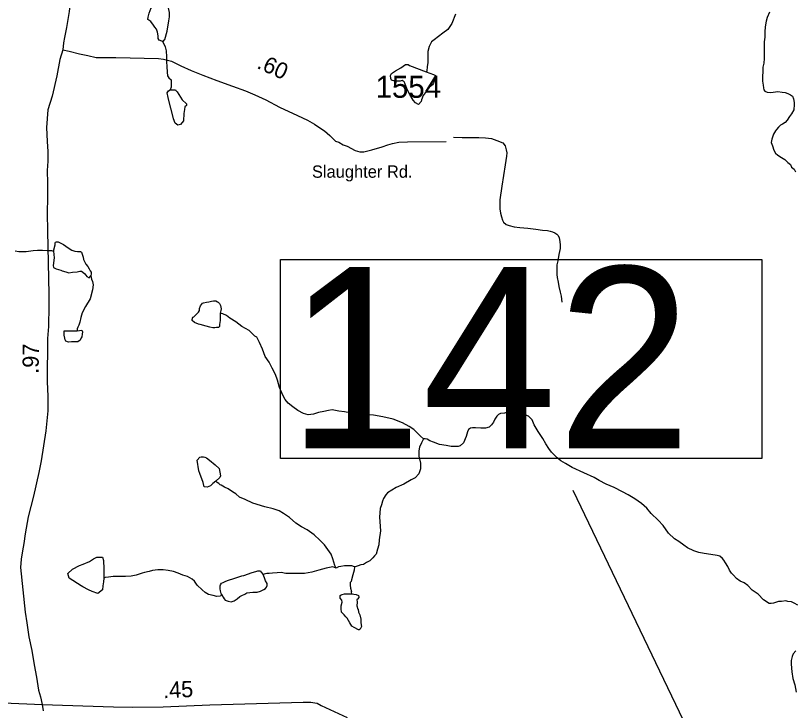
# Model space of a CAD drawing. Extents: x 1950930 to 2061844, y 904556 to 1017002.
# Drawn here: x 2028615 to 2034636, y 969467 to 974830 of the extents above; entities that cross this region are included whole.
import ezdxf

# ---------------------------------------------------------------- set-up
doc = ezdxf.new("R2010")
doc.units = 0
for name, color, linetype in [('Exist Hydrographic Creek Single Shore', 7, 'Continuous'), ('Exist Hydrographic Misc Water Feature', 7, 'Continuous'), ('Exist Road Non-System Type 51', 7, 'Continuous'), ('Exist Road Primary US Structure Standard Bridge CELL', 7, 'Continuous'), ('Exist Road Secondary Structure Standard Bridge Number Label', 7, 'Continuous'), ('Exist Road Secondary Type 41 Attributed', 7, 'Continuous'), ('Exist Road Secondary Type 51 Attributed', 7, 'Continuous'), ('Exist Road Secondary Type 51 Label', 7, 'Continuous'), ('Exist Road Secondary Type 51 Number Label', 7, 'Continuous')]:
    doc.layers.add(name, color=color, linetype=linetype)

msp = doc.modelspace()

# ---------------------------------------------------------------- linework, layer by layer
at = {"layer": 'Exist Hydrographic Creek Single Shore'}
for points in [[(2034434.5, 974856), (2034418.5, 974816), (2034410.7, 974787.9), (2034402.6, 974743.8), (2034398.8, 974703.8), (2034400.6, 974664.1), (2034394.6, 974627.8), (2034394.7, 974583.8), (2034394.8, 974539.8), (2034394.9, 974499.8), (2034390.9, 974463.8), (2034383, 974431.8), (2034383, 974400), (2034380.9, 974360), (2034381.1, 974323.9), (2034387, 974293.9), (2034388.9, 974273.8), (2034393.1, 974256), (2034400.8, 974248), (2034417.1, 974239.8), (2034444.9, 974235.9), (2034500.9, 974243.9), (2034532.9, 974240), (2034557.1, 974235.9), (2034577, 974227.9), (2034596.8, 974219.9), (2034613, 974208.1), (2034621.1, 974187.9), (2034625.1, 974160), (2034625.1, 974143.9), (2034623, 974103.9), (2034605.3, 974072.1), (2034589.1, 974052.1), (2034573, 974021.9), (2034557.2, 974003.8), (2034537, 973992.1), (2034521.1, 973983.9), (2034505.3, 973967.8), (2034489.2, 973952.1), (2034481.1, 973939.8), (2034467.1, 973915.8), (2034453.2, 973876), (2034449.1, 973851.8), (2034459.3, 973824.1), (2034469.2, 973792), (2034481.1, 973767.8), (2034501.1, 973752), (2034527.4, 973736), (2034553.3, 973720), (2034577.4, 973695.9), (2034597.4, 973680.1), (2034605.2, 973659.9), (2034625.2, 973644.1), (2034637.3, 973624.1)], [(2034639.7, 969927.9), (2034619.5, 969903.7), (2034611.5, 969883.8), (2034603.6, 969851.8), (2034603.7, 969823.9), (2034607.7, 969763.8), (2034615.8, 969711.8), (2034631.9, 969663.9), (2034641.9, 969607.9)]]:
    msp.add_lwpolyline(points, dxfattribs=at)
at = {"layer": 'Exist Hydrographic Misc Water Feature'}
for points in [[(2029750.4, 974629), (2029742.6, 974633.1), (2029722.5, 974641.1), (2029714.5, 974653.1), (2029714.6, 974673.1), (2029710.6, 974701.1), (2029702.5, 974725.2), (2029690.4, 974741.2), (2029678.6, 974757.2), (2029658.5, 974785.2), (2029636.5, 974801.1), (2029638.5, 974817.1), (2029646.4, 974849.1), (2029662.3, 974889.1), (2029688.6, 974905), (2029736.6, 974909.3)], [(2029750.4, 974629), (2029766.5, 974645.1), (2029784.6, 974709.1), (2029798.4, 974789.2), (2029802.3, 974821.2), (2029802.3, 974853.1), (2029798.6, 974877.1), (2029794.6, 974889.3), (2029788.6, 974901.3), (2029784.3, 974901), (2029736.6, 974909.3)], [(2032010.7, 974842.4), (2031982.6, 974770.4), (2031950.8, 974722.5), (2031912.8, 974694.4), (2031846.7, 974644.3), (2031826.7, 974628.3), (2031808.6, 974592.2), (2031798.6, 974552.4), (2031796.7, 974508.4), (2031796.7, 974464.5), (2031792.9, 974436.3), (2031788.8, 974400.3), (2031784.8, 974396.5)], [(2029750.4, 974629), (2029768.6, 974589.3), (2029776.5, 974557.3), (2029780.5, 974513.2), (2029780.7, 974473.2), (2029782.5, 974437), (2029784.6, 974393), (2029788.6, 974365), (2029796.8, 974349.1), (2029814.8, 974333.3), (2029816.7, 974313.3), (2029816.6, 974293.2), (2029816.6, 974277.2), (2029808.7, 974257.3)], [(2031784.8, 974396.5), (2031840.9, 974376.3), (2031856.8, 974368.4), (2031856.8, 974352.3), (2031852.8, 974336.3), (2031840.8, 974308.3), (2031833, 974296.3), (2031808.9, 974276.5), (2031785, 974244.2), (2031761, 974212.2), (2031748.8, 974180.3), (2031745, 974168.2), (2031724.8, 974144.4), (2031701.1, 974156.3), (2031684.8, 974176.4), (2031658.8, 974220.2), (2031637, 974260.4), (2031620.9, 974308.3), (2031614.9, 974320.2), (2031598.7, 974328.1), (2031582.8, 974324.2), (2031558.9, 974324.4), (2031542.8, 974324.4), (2031516.7, 974332.1), (2031512.7, 974344), (2031508.9, 974368.1), (2031516.8, 974384.3), (2031532.8, 974394.1), (2031548.7, 974404.3), (2031588.9, 974428.1), (2031624.9, 974452.3), (2031644.9, 974452.2), (2031656.9, 974444.4), (2031784.8, 974396.5)], [(2029808.7, 974257.3), (2029836.9, 974257.1), (2029848.7, 974257.1), (2029852.9, 974253.1), (2029862.8, 974241.1), (2029900.9, 974181.2), (2029934.7, 974149.3), (2029934.9, 974143.1), (2029932.9, 974137.2), (2029920.8, 974125.4), (2029918.7, 974105), (2029914.8, 974073.3), (2029911, 974017.3), (2029887.1, 973989.2), (2029867, 973985), (2029847, 974001.2), (2029834.9, 974033.3), (2029814.8, 974109.2), (2029812.9, 974113.2), (2029793, 974197.3), (2029784.9, 974233.2), (2029794.7, 974249.1), (2029808.7, 974257.3)], [(2028907.6, 973012.5), (2028919.4, 973060.5), (2028919.4, 973076.6), (2028923.5, 973080.5), (2028931.4, 973084.6), (2028943.6, 973084.6), (2028983.5, 973064.5), (2029021.3, 973036.8), (2029047.6, 973020.5), (2029071.4, 973012.7), (2029091.6, 973008.7), (2029107.4, 973008.7), (2029115.6, 973008.5), (2029123.4, 973004.8), (2029127.6, 972988.6), (2029135.7, 972964.8), (2029139.6, 972948.7), (2029155.6, 972912.5), (2029171.6, 972892.5), (2029183.7, 972876.5), (2029191.6, 972860.6), (2029197.6, 972848.7), (2029197.7, 972836.9), (2029195.7, 972820.8)], [(2028611.6, 973014.4), (2028639.4, 973010.2), (2028695.6, 973010.4), (2028751.5, 973016.4), (2028783.4, 973020.4), (2028823.4, 973020.5), (2028859.4, 973016.5), (2028875.5, 973016.5), (2028891.6, 973016.5), (2028907.6, 973012.5)], [(2028907.6, 973012.5), (2028911.5, 972960.6), (2028903.6, 972900.4), (2028907.6, 972884.5), (2028927.4, 972876.6), (2028963.6, 972864.7), (2028973.7, 972860.5), (2029001.8, 972852.7), (2029025.5, 972844.7), (2029053.5, 972848.7), (2029089.7, 972852.5), (2029111.4, 972856.7), (2029123.6, 972856.8), (2029133.6, 972848.7), (2029149.8, 972836.5), (2029163.8, 972816.5), (2029183.5, 972804.7), (2029195.7, 972820.8)], [(2029195.7, 972820.8), (2029199.8, 972796.8), (2029207.6, 972776.6), (2029213.7, 972752.8), (2029209.5, 972712.6), (2029189.7, 972644.7), (2029153.7, 972584.7), (2029129.7, 972536.7), (2029117.8, 972500.5), (2029111.8, 972464.5), (2029101.8, 972440.8), (2029093.9, 972424.5), (2029089.8, 972412.5), (2029089.8, 972396.7)], [(2030193.9, 972531.3), (2030193.7, 972477.2), (2030189.8, 972445.4), (2030189.8, 972429.3), (2030181.8, 972421.3), (2030177.8, 972421.4), (2030166, 972421.3), (2030153.9, 972421.2), (2030137.8, 972421.2), (2030113.9, 972425.3), (2030085.8, 972433.1), (2030039.8, 972445.3), (2030025.8, 972449.2), (2029995.9, 972461.3), (2029977.8, 972477.1), (2029978, 972485.3), (2029981.9, 972501.3), (2029989.9, 972505), (2029997.9, 972513.1), (2030013.7, 972529.2), (2030025.7, 972541), (2030035.8, 972553.3), (2030033.9, 972569.1), (2030041.8, 972589.3), (2030050, 972601.3), (2030057.7, 972609.3), (2030065.6, 972613.1), (2030089.7, 972617.2), (2030105.8, 972621.1), (2030125.9, 972625.3), (2030141.8, 972629.2), (2030161.8, 972629.1), (2030173.8, 972621.3), (2030177.9, 972617.3), (2030189.9, 972607.2), (2030197.8, 972591.3), (2030201.8, 972567.3), (2030193.9, 972531.3)], [(2031764.4, 971564.1), (2031740.6, 971584.3), (2031714.5, 971610.1), (2031688.4, 971634.2), (2031654.5, 971658.3), (2031602.6, 971685.9), (2031530.3, 971714), (2031450.3, 971734), (2031378.3, 971746), (2031294.4, 971749.7), (2031194.3, 971764), (2031154.4, 971771.7), (2031110.2, 971777.8), (2031058.2, 971785.8), (2031030.2, 971781.8), (2030994.3, 971773.7), (2030954.4, 971765.7), (2030914.5, 971753.7), (2030874.4, 971749.6), (2030838.4, 971757.6), (2030794.3, 971781.4), (2030754.2, 971809.5), (2030718.4, 971839.5), (2030696.3, 971867.5), (2030678.3, 971899.4), (2030652.3, 971959.6), (2030636, 972015.4), (2030620.2, 972059.4), (2030596, 972107.5), (2030572, 972155.6), (2030542.1, 972199.5), (2030521.9, 972255.4), (2030498, 972307.4), (2030477.9, 972347.6), (2030462, 972355.4), (2030417.9, 972399.3), (2030361.8, 972431.3), (2030315.9, 972467.4), (2030269.9, 972495.3), (2030241.8, 972515.2), (2030213.8, 972527.3), (2030201.8, 972531.2), (2030193.9, 972531.3)], [(2029089.8, 972396.7), (2029126, 972402.5), (2029130, 972388.7), (2029127.9, 972370.6), (2029125.9, 972350.7), (2029121.8, 972342.6), (2029113.9, 972324.7), (2029093.9, 972312.6), (2029073.9, 972312.7), (2029046, 972312.6), (2029022, 972308.5), (2029001.8, 972316.5), (2028997.8, 972328.4), (2028993.8, 972340.6), (2028990, 972364.6), (2028990, 972396.5), (2029089.8, 972396.7)], [(2034653.2, 970279.7), (2034625.3, 970295.7), (2034605.5, 970303.7), (2034577.3, 970307.9), (2034561.3, 970311.8), (2034529.4, 970307.9), (2034505.4, 970307.7), (2034481.3, 970299.7), (2034465.5, 970295.8), (2034449.3, 970291.8), (2034433.3, 970291.8), (2034389.2, 970319.7), (2034347.4, 970363.5), (2034301.2, 970395.6), (2034269.1, 970431.8), (2034239.3, 970451.7), (2034209.1, 970465.5), (2034181.3, 970485.4), (2034157.2, 970509.6), (2034141.1, 970525.6), (2034127.2, 970549.6), (2034113.3, 970577.4), (2034095.2, 970605.4), (2034083.1, 970625.6), (2034073.3, 970639.6), (2034051, 970657.5), (2034031, 970661.5), (2033983, 970669.4), (2033931, 970677.4), (2033891.1, 970685.4), (2033851, 970697.4), (2033803.2, 970721.4), (2033773.1, 970741.3), (2033735, 970769.4), (2033703, 970791.4), (2033656.9, 970835.3), (2033614.9, 970895.3), (2033577, 970935.1), (2033522.9, 970987.1), (2033489, 971027.2), (2033446.7, 971063.2), (2033396.9, 971099), (2033344.8, 971131.2), (2033300.9, 971155.1), (2033236.6, 971187), (2033174.8, 971212.9), (2033120.6, 971240.9), (2033080.7, 971265), (2033000.8, 971300.8), (2032912.6, 971340.7), (2032860.8, 971372.6), (2032824.5, 971392.8), (2032796.7, 971416.6), (2032772.6, 971440.8), (2032752.7, 971460.9), (2032732.6, 971488.9), (2032708.4, 971524.8), (2032684.6, 971564.7), (2032650.6, 971618.5), (2032618.6, 971670.7), (2032602.3, 971710.8), (2032574.4, 971738.6), (2032542.5, 971750.7), (2032518.3, 971758.5), (2032490.5, 971760.7), (2032462.5, 971770.5), (2032418.5, 971770.7), (2032390.4, 971762.4), (2032358.5, 971758.5), (2032342.3, 971750.6), (2032330.5, 971738.4), (2032314.3, 971714.5), (2032304.3, 971692.4), (2032290.4, 971670.3), (2032270.4, 971654.3), (2032242.3, 971646.4), (2032206.5, 971646.5), (2032166.5, 971648.3), (2032142.6, 971648.5), (2032126.4, 971644.5), (2032110.5, 971636.3), (2032104.5, 971616.4), (2032092.6, 971580.2), (2032072.6, 971532.4), (2032046.5, 971508.3), (2032030.7, 971504.4), (2032006.7, 971504.2), (2031978.5, 971504.2), (2031938.6, 971512.2), (2031888.6, 971520.2), (2031840.6, 971536.2), (2031812.3, 971548.3), (2031792.6, 971560.2)], [(2031764.4, 971564.1), (2031748.3, 971532.3), (2031732.6, 971500.1), (2031728.7, 971470), (2031728.5, 971430.3), (2031740.5, 971374.2), (2031740.5, 971330.3), (2031728.6, 971294.1), (2031700.7, 971262.2), (2031668.6, 971246.1), (2031612.8, 971214.1), (2031552.8, 971186.2), (2031518.6, 971165.9), (2031486.7, 971145.8), (2031472.9, 971130.1), (2031454.9, 971101.9), (2031446.6, 971082), (2031438.8, 971054), (2031430.7, 971025.9), (2031425, 970957.8), (2031433, 970853.9), (2031423, 970783.9), (2031418.9, 970743.9), (2031409.1, 970712), (2031399, 970671.8), (2031385, 970660), (2031372.9, 970643.8), (2031349.1, 970622), (2031324.9, 970609.7), (2031300.9, 970593.8), (2031281.2, 970589.9), (2031259, 970581.8), (2031243.2, 970577.9), (2031231, 970573.9)], [(2031792.6, 971560.2), (2031776.6, 971564.2), (2031772.6, 971564.2), (2031764.4, 971564.1)], [(2030160.5, 971237), (2030138.7, 971217.1), (2030118.7, 971201.1), (2030094.5, 971189.2), (2030070.6, 971193), (2030062.7, 971225), (2030036.6, 971295.1), (2030028.6, 971317.2), (2030016.4, 971397.2), (2030036.6, 971421.1), (2030046.6, 971425.1), (2030066.6, 971425.1), (2030076.7, 971421.2), (2030088.4, 971417.1), (2030110.7, 971399.2), (2030112.6, 971397.2), (2030156.5, 971361.2), (2030186.4, 971333.3), (2030196.7, 971277.3), (2030192.5, 971265.2), (2030160.5, 971237)], [(2031089, 970565.7), (2031078.9, 970585.6), (2031064.9, 970637.7), (2031050.9, 970673.8), (2031025.1, 970709.8), (2030998.9, 970745.8), (2030962.9, 970781.6), (2030918.8, 970821.6), (2030864.8, 970861.4), (2030822.9, 970883.6), (2030778.9, 970911.5), (2030728.9, 970955.5), (2030682.6, 970987.6), (2030650.9, 971007.3), (2030602.7, 971023.4), (2030538.7, 971039.5), (2030446.7, 971067.3), (2030386.6, 971095.2), (2030342.6, 971113.1), (2030314.6, 971137.4), (2030288.7, 971153.3), (2030254.7, 971177.3), (2030226.7, 971189.1), (2030202.8, 971205.3), (2030194.7, 971209.1), (2030182.7, 971217.2), (2030170.7, 971225.3), (2030160.5, 971237)], [(2029296.9, 970488.7), (2029293, 970458.6), (2029289.1, 970428.4), (2029285.2, 970396.7), (2029249.2, 970368.6), (2029205.2, 970384.6), (2029177.2, 970396.6), (2029133.1, 970420.5), (2029121.1, 970428.6), (2029029.2, 970488.3), (2029017.1, 970524.3), (2029052.9, 970556.4), (2029107, 970584.5), (2029135.1, 970596.4), (2029185.1, 970616.7), (2029217, 970636.7), (2029240.9, 970648.7), (2029260.9, 970648.6), (2029280.9, 970648.5), (2029284.8, 970648.7), (2029292.9, 970624.6), (2029297.1, 970560.5), (2029297.1, 970526.7), (2029296.9, 970488.7)], [(2030205, 970365.1), (2030197.2, 970349.2), (2030169.2, 970345.2), (2030141.1, 970353), (2030105.2, 970361), (2030077, 970377), (2030055.1, 970397.1), (2030017.1, 970433), (2029997.1, 970464.9), (2029977.1, 970481.1), (2029943, 970500.9), (2029905.2, 970510.8), (2029869.1, 970527), (2029832.9, 970538.9), (2029793, 970547), (2029753.1, 970550.7), (2029713, 970550.9), (2029672.9, 970546.8), (2029645.2, 970538.9), (2029608.9, 970530.8), (2029593.1, 970526.8), (2029561, 970514.7), (2029545.2, 970510.8), (2029506.9, 970502.7), (2029462.9, 970500.6), (2029418.9, 970500.6), (2029387.1, 970500.6), (2029367.1, 970500.7), (2029330.9, 970496.5), (2029307.2, 970492.7), (2029296.9, 970488.7)], [(2031089, 970565.7), (2031062.9, 970573.8), (2031013.2, 970565.6), (2030957.1, 970549.7), (2030901, 970533.5), (2030845, 970523.5), (2030801, 970523.4), (2030740.9, 970523.4), (2030701.2, 970523.5), (2030665, 970531.5), (2030633.1, 970527.6), (2030597, 970527.3), (2030572.9, 970523.2), (2030553.2, 970523.3), (2030533.1, 970519.5), (2030525.2, 970515.4)], [(2031231, 970573.9), (2031211.1, 970581.9), (2031191.1, 970581.6), (2031155, 970581.7), (2031127, 970577.7), (2031106.9, 970573.8), (2031089, 970565.7)], [(2031231, 970573.9), (2031229.1, 970549.7), (2031217.2, 970513.8), (2031209.2, 970473.6), (2031205, 970461.9), (2031197.3, 970453.8), (2031197.2, 970433.8), (2031201.3, 970409.8), (2031207, 970385.7), (2031205.3, 970381.8), (2031209.2, 970365.6)], [(2030205, 970365.1), (2030201.2, 970369.2), (2030197, 970389.3), (2030195, 970405.1), (2030193, 970417.2), (2030193.2, 970429), (2030197, 970437.2), (2030205.1, 970449.1), (2030217, 970453.2), (2030237, 970465.2), (2030257.2, 970473.3), (2030299.1, 970485.3), (2030361.2, 970505.3), (2030377, 970509.2), (2030441.2, 970531.2), (2030468.9, 970539.2), (2030485.1, 970543.4), (2030501.1, 970543.4), (2030505.1, 970543.3), (2030509.2, 970535.4), (2030525.2, 970515.4)], [(2030205, 970365.1), (2030217, 970341.3), (2030225.3, 970329.3), (2030233.3, 970317.3), (2030255.1, 970309.3), (2030279.3, 970305.2), (2030303.1, 970313.2), (2030325.1, 970329.2), (2030345.1, 970345.2), (2030361, 970353.4), (2030385.2, 970365.3), (2030401.1, 970373.2), (2030445.2, 970379.2), (2030481, 970379.4), (2030505.1, 970387.5), (2030531.3, 970399.4), (2030545.2, 970407.3), (2030553, 970419.3), (2030557.2, 970431.3), (2030557.2, 970447.4), (2030545.2, 970467.4), (2030535.2, 970491.2), (2030525.2, 970515.4)], [(2031209.2, 970365.6), (2031245.3, 970361.9), (2031261.2, 970353.7), (2031265.2, 970341.8), (2031265.1, 970337.9), (2031253.4, 970325.7), (2031249.4, 970321.8), (2031251.2, 970301.7), (2031249.3, 970273.9), (2031257.3, 970247.8), (2031259.3, 970247.8), (2031263.1, 970225.7), (2031273.2, 970205.8), (2031279.3, 970169.9), (2031279.4, 970141.7), (2031285.4, 970113.7), (2031275.5, 970093.8), (2031267.5, 970089.7), (2031263.2, 970089.8), (2031229.4, 970105.6), (2031211.3, 970117.8), (2031195.4, 970141.8), (2031175.2, 970177.6), (2031163.3, 970189.7), (2031151.1, 970205.7), (2031131.2, 970225.8), (2031127.1, 970249.8), (2031129.2, 970273.8), (2031135.1, 970301.9), (2031133.1, 970317.7), (2031121.3, 970333.6), (2031121.2, 970345.8), (2031121, 970353.7), (2031129.3, 970357.8), (2031137.3, 970361.9), (2031153.1, 970365.8), (2031173.1, 970365.7), (2031209.2, 970365.6)]]:
    msp.add_lwpolyline(points, dxfattribs=at)
at = {"layer": 'Exist Road Non-System Type 51'}
msp.add_lwpolyline([(2031994.7, 973890.8), (2032062.4, 973890.2), (2032190.5, 973890.2), (2032241.8, 973885.6), (2032289.4, 973880.9), (2032331.4, 973865.8), (2032375.6, 973847.2), (2032394.2, 973825.1), (2032403.5, 973794.8), (2032408.2, 973770.3), (2032405.9, 973745.9), (2032394.2, 973677.2), (2032369.8, 973513), (2032354.6, 973408.8), (2032353.5, 973368), (2032354.6, 973337.8), (2032359.2, 973306.3), (2032366.2, 973276), (2032373.2, 973251.6), (2032381.4, 973236.4), (2032403.5, 973218.9), (2032424.5, 973209.6), (2032464.1, 973200.3), (2032507.1, 973194.5), (2032570, 973188.7), (2032630.6, 973182.9), (2032684.1, 973173.6), (2032721.4, 973170.1), (2032741.2, 973166.6), (2032759.9, 973161.9), (2032777.4, 973152.6), (2032793.6, 973143.2), (2032804.1, 973132.8), (2032812.2, 973113.6), (2032815.8, 973086.8), (2032818.1, 973057.7), (2032818.1, 973033.2), (2032809.9, 972985.5), (2032801.8, 972936.6), (2032794.8, 972906.3), (2032792.5, 972865.6), (2032792.5, 972830.6), (2032796, 972807.4), (2032802.9, 972773.6), (2032809.9, 972739.8), (2032819.2, 972695), (2032826.2, 972663.6), (2032832, 972618.1)], dxfattribs=at)
at = {"layer": 'Exist Road Secondary Structure Standard Bridge Number Label'}
msp.add_line((2034030.8, 968849.5), (2032920.7, 971165.5), dxfattribs=at)
msp.add_lwpolyline([(2030660.8, 972948.2), (2034376.7, 972948.2), (2034376.7, 971411.7), (2030660.8, 971411.7)], close=True, dxfattribs=at)
at = {"layer": 'Exist Road Secondary Type 41 Attributed'}
msp.add_lwpolyline([(2028978.8, 974566), (2029029.1, 974554.8), (2029107.2, 974534.7), (2029171.1, 974522.8), (2029237.2, 974506.8), (2029389.3, 974506.9), (2029717.2, 974499.1), (2029757.3, 974495.2), (2029817.2, 974479.2), (2029889.3, 974443.3), (2029969.4, 974407.2), (2030061.4, 974369.3), (2030167.4, 974329.5), (2030289.5, 974285.5), (2030389.4, 974249.4), (2030461.6, 974217.5), (2030545.6, 974179.6), (2030653.5, 974123.7), (2030791.6, 974059.8), (2030867.7, 974023.8), (2030923.6, 973991.8), (2030963.7, 973963.8), (2030999.6, 973941.9), (2031039.7, 973905.8), (2031063.8, 973881.9), (2031085.8, 973861.8), (2031109.8, 973853.9), (2031143.8, 973833.8), (2031175.8, 973822), (2031235.7, 973789.9), (2031271.9, 973778), (2031303.9, 973778.1), (2031363.9, 973794), (2031443.8, 973818), (2031487.9, 973832.1), (2031523.7, 973844.1), (2031573.7, 973852.1), (2031641.8, 973856.3), (2031938.8, 973857.7)], dxfattribs=at)
at = {"layer": 'Exist Road Secondary Type 51 Attributed'}
for points in [[(2028706.6, 976797.7), (2029013.5, 975267.9), (2029031.1, 975136.8), (2029042.8, 975005.7), (2029029.1, 974862.9), (2029006.7, 974738.7), (2028993, 974662.4), (2028984.7, 974619.8), (2028978.8, 974566)], [(2028978.8, 974566), (2028957.2, 974492.6), (2028933.4, 974364.7), (2028897.3, 974208.6), (2028863.7, 974102.7), (2028851.9, 973966.7), (2028859.6, 973858.7), (2028863, 973780.7), (2028863.5, 973707.2), (2028859.6, 973634.8), (2028861.5, 973537), (2028861.5, 973427.4), (2028858.1, 973304.6), (2028861, 973166.7), (2028871.3, 972681), (2028872, 972589.2), (2028868.8, 972429.2), (2028862, 972337.2), (2028857.8, 972004.5), (2028863.5, 971888.7), (2028863.5, 971779.2), (2028849.3, 971624.1), (2028813.1, 971393.3), (2028793.1, 971303.8), (2028754, 971120.8), (2028711.3, 970962.3), (2028689.3, 970830.3), (2028677.4, 970754.1), (2028667.4, 970698.1), (2028657.7, 970634.2), (2028651.7, 970569.2), (2028687.6, 970225.8), (2028701.2, 970142.6), (2028717.8, 970034.1), (2028739.9, 969930.2), (2028757.4, 969818.4), (2028775, 969722.5), (2028792.6, 969622.7), (2028806.8, 969570.4), (2028818.5, 969511.7)], [(2027055.7, 969555.6), (2027376, 969553.9), (2027465.9, 969555.4), (2027488.4, 969555.8), (2027574.4, 969556.8), (2027778, 969565.7), (2028522.2, 969524), (2028818.5, 969511.7)], [(2028818.5, 969511.7), (2029370.2, 969494.6), (2029518.2, 969490.7), (2029754.3, 969494.8), (2030114.2, 969510.9), (2030834.4, 969529.4), (2030894.4, 969529.3), (2030926.3, 969525.5), (2030942.2, 969521.5), (2030974.3, 969505.5), (2031174.4, 969411.5)], [(2028818.5, 969511.7), (2028828.3, 969462.8)]]:
    msp.add_lwpolyline(points, dxfattribs=at)

# ---------------------------------------------------------------- texts
at = {"layer": 'Exist Road Primary US Structure Standard Bridge CELL'}
for s, rotation, p in [('.60', 335.69288, (2030470.2, 974427.3)), ('.97', 89.26928, (2028792.2, 972064.7)), ('.45', 2.56688, (2029756, 969560.4))]:
    msp.add_text(s, height=125, rotation=rotation, dxfattribs=at).set_placement(p)
at = {"layer": 'Exist Road Secondary Structure Standard Bridge Number Label'}
msp.add_text('142', height=1400, dxfattribs=at).set_placement((2030711, 971490.8))
at = {"layer": 'Exist Road Secondary Type 51 Label'}
msp.add_text('Slaughter Rd.', height=95, dxfattribs=at).set_placement((2030902.8, 973578.6))
at = {"layer": 'Exist Road Secondary Type 51 Number Label'}
msp.add_text('1554', height=170, dxfattribs=at).set_placement((2031394.2, 974195.6))

doc.saveas('drawing.dxf')
